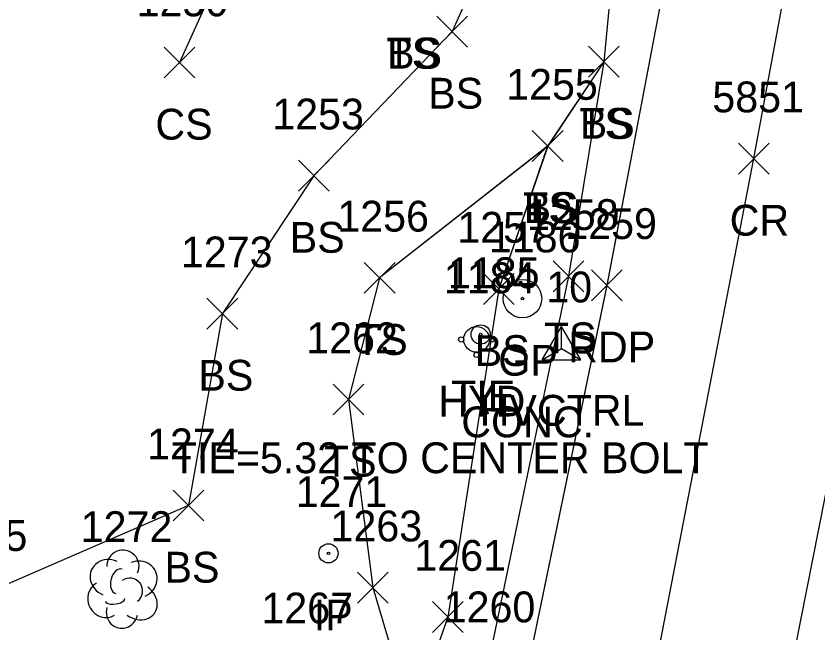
# Model space of a CAD drawing. Extents: x 1554668 to 1563881, y 831386 to 834374.
# Drawn here: x 1561810.3 to 1561862.3, y 833639 to 833679 of the extents above; entities that cross this region are included whole.
import ezdxf

# ---------------------------------------------------------------- set-up
doc = ezdxf.new("R2010")
doc.units = 0
for name, color, linetype in [('C_A', 7, 'Continuous'), ('C_C', 7, 'Continuous'), ('C_I', 7, 'Continuous'), ('CBP', 7, 'Continuous'), ('CPSM', 7, 'Continuous'), ('L_A', 7, 'Continuous'), ('L_I', 7, 'Continuous'), ('L_TIC', 7, 'Continuous'), ('LELB', 7, 'Continuous'), ('LTD', 7, 'Continuous'), ('M_A', 7, 'Continuous'), ('M_I', 7, 'Continuous'), ('MPIR', 7, 'Continuous'), ('P_A', 7, 'Continuous'), ('P_I', 7, 'Continuous'), ('P_TIC', 7, 'Continuous'), ('PET', 7, 'Continuous'), ('PRC', 7, 'Continuous'), ('R_A', 7, 'Continuous'), ('R_C', 7, 'Continuous'), ('R_I', 7, 'Continuous'), ('RGP', 7, 'Continuous'), ('U_A', 7, 'Continuous'), ('U_I', 7, 'Continuous'), ('UWFH', 7, 'Continuous')]:
    doc.layers.add(name, color=color, linetype=linetype)

msp = doc.modelspace()

# ---------------------------------------------------------------- linework, layer by layer
at = {"layer": 'CBP'}
for radius in [0.625, 0.0833]:
    msp.add_circle((1561840.452, 833658.352), radius, dxfattribs=at)
at = {"layer": 'CPSM'}
for p, q in [((1561844.443, 833656.71), (1561845.693, 833658.875)), ((1561846.943, 833656.71), (1561845.693, 833658.875)), ((1561845.693, 833657.431), (1561845.693, 833658.875)), ((1561844.443, 833656.71), (1561845.693, 833657.431)), ((1561845.693, 833657.431), (1561845.693, 833657.431)), ((1561845.693, 833657.431), (1561846.943, 833656.71)), ((1561844.443, 833656.71), (1561846.943, 833656.71))]:
    msp.add_line(p, q, dxfattribs=at)
at = {"layer": 'L_TIC'}
for points in [[(1561837.604, 833677.002), (1561839.604, 833679.002)], [(1561839.604, 833677.002), (1561837.604, 833679.002)], [(1561837.604, 833677.002), (1561839.604, 833679.002)], [(1561839.604, 833677.002), (1561837.604, 833679.002)], [(1561819.896, 833674.994), (1561821.896, 833676.994)], [(1561821.896, 833674.994), (1561819.896, 833676.994)], [(1561847.444, 833675.048), (1561849.444, 833677.048)], [(1561849.444, 833675.048), (1561847.444, 833677.048)], [(1561847.444, 833675.048), (1561849.444, 833677.048)], [(1561849.444, 833675.048), (1561847.444, 833677.048)], [(1561843.799, 833669.578), (1561845.799, 833671.578)], [(1561845.799, 833669.578), (1561843.799, 833671.578)], [(1561843.799, 833669.578), (1561845.799, 833671.578)], [(1561845.799, 833669.578), (1561843.799, 833671.578)], [(1561828.616, 833667.654), (1561830.616, 833669.654)], [(1561830.616, 833667.654), (1561828.616, 833669.654)], [(1561832.891, 833661.025), (1561834.891, 833663.025)], [(1561834.891, 833661.025), (1561832.891, 833663.025)], [(1561845.147, 833661.128), (1561847.147, 833663.128)], [(1561847.147, 833661.128), (1561845.147, 833663.128)], [(1561840.627, 833660.304), (1561842.627, 833662.304)], [(1561842.627, 833660.304), (1561840.627, 833662.304)], [(1561822.684, 833658.704), (1561824.684, 833660.704)], [(1561824.684, 833658.704), (1561822.684, 833660.704)], [(1561830.866, 833653.131), (1561832.866, 833655.131)], [(1561832.866, 833653.131), (1561830.866, 833655.131)], [(1561820.488, 833646.251), (1561822.488, 833648.251)], [(1561822.488, 833646.251), (1561820.488, 833648.251)], [(1561832.445, 833640.926), (1561834.445, 833642.926)], [(1561834.445, 833640.926), (1561832.445, 833642.926)], [(1561837.317, 833639.017), (1561839.317, 833641.017)], [(1561839.317, 833639.017), (1561837.317, 833641.017)]]:
    msp.add_lwpolyline(points, dxfattribs=at)
at = {"layer": 'LELB'}
for points in [[(1561806.296, 833788.777), (1561837.712, 833773.958), (1561847.53, 833767.441), (1561857.265, 833760.518), (1561858.213, 833759.926), (1561859.161, 833759.715), (1561853.344, 833725.866), (1561846.906, 833696.447), (1561838.604, 833678.002)], [(1561806.297, 833788.773), (1561837.712, 833773.96), (1561847.53, 833767.436), (1561857.266, 833760.521), (1561858.213, 833759.923), (1561859.161, 833759.712), (1561853.344, 833725.864), (1561846.906, 833696.45), (1561838.605, 833677.998)], [(1561806.297, 833788.773), (1561837.712, 833773.96), (1561847.53, 833767.436), (1561857.266, 833760.521), (1561858.213, 833759.923), (1561859.161, 833759.712), (1561853.344, 833725.864), (1561846.906, 833696.45), (1561838.605, 833677.998)], [(1561806.297, 833788.773), (1561837.712, 833773.96), (1561847.53, 833767.436), (1561857.266, 833760.521), (1561858.213, 833759.923), (1561859.161, 833759.712), (1561853.344, 833725.864), (1561846.906, 833696.45), (1561838.605, 833677.998)], [(1561848.403, 833772.22), (1561859.088, 833762.967), (1561862.218, 833760.08), (1561856.867, 833725.001), (1561850.329, 833695.923), (1561848.444, 833676.048), (1561846.147, 833662.128), (1561840.876, 833636.676), (1561837.465, 833618.453), (1561834.406, 833616.246), (1561820.201, 833618.031), (1561806.977, 833621.804), (1561796.8, 833625.141), (1561796.213, 833627.925), (1561779.239, 833633.983)], [(1561848.403, 833772.219), (1561859.088, 833762.966), (1561862.218, 833760.077), (1561856.867, 833725.003), (1561850.329, 833695.921), (1561848.444, 833676.044), (1561846.147, 833662.13), (1561840.875, 833636.672), (1561837.466, 833618.455), (1561834.407, 833616.245), (1561820.203, 833618.032), (1561806.976, 833621.803), (1561796.804, 833625.143), (1561796.218, 833627.927), (1561779.24, 833633.983)], [(1561848.403, 833772.219), (1561859.088, 833762.966), (1561862.218, 833760.077), (1561856.867, 833725.003), (1561850.329, 833695.921), (1561848.444, 833676.044), (1561846.147, 833662.13), (1561840.875, 833636.672), (1561837.466, 833618.455), (1561834.407, 833616.245), (1561820.203, 833618.032), (1561806.976, 833621.803), (1561796.804, 833625.143), (1561796.218, 833627.927), (1561779.24, 833633.983)], [(1561848.403, 833772.219), (1561859.088, 833762.966), (1561862.218, 833760.077), (1561856.867, 833725.003), (1561850.329, 833695.921), (1561848.444, 833676.044), (1561846.147, 833662.13), (1561840.875, 833636.672), (1561837.466, 833618.455), (1561834.407, 833616.245), (1561820.203, 833618.032), (1561806.976, 833621.803), (1561796.804, 833625.143), (1561796.218, 833627.927), (1561779.24, 833633.983)], [(1561803.868, 833733.614), (1561825.939, 833725.332), (1561839.114, 833722.348), (1561831.301, 833698.995), (1561820.896, 833675.994)], [(1561803.87, 833733.611), (1561825.939, 833725.334), (1561839.115, 833722.351), (1561831.302, 833698.995), (1561820.898, 833675.993)], [(1561803.87, 833733.611), (1561825.939, 833725.334), (1561839.115, 833722.351), (1561831.302, 833698.995), (1561820.898, 833675.993)], [(1561803.87, 833733.611), (1561825.939, 833725.334), (1561839.115, 833722.351), (1561831.302, 833698.995), (1561820.898, 833675.993)], [(1561838.605, 833677.998), (1561829.617, 833668.653), (1561823.684, 833659.704), (1561821.485, 833647.25), (1561807.767, 833641.305), (1561799.263, 833635.518), (1561780.626, 833641.206)], [(1561838.605, 833677.998), (1561829.617, 833668.653), (1561823.684, 833659.704), (1561821.485, 833647.25), (1561807.767, 833641.305), (1561799.263, 833635.518), (1561780.626, 833641.206)], [(1561838.605, 833677.998), (1561829.617, 833668.653), (1561823.684, 833659.704), (1561821.485, 833647.25), (1561807.767, 833641.305), (1561799.263, 833635.518), (1561780.626, 833641.206)], [(1561838.604, 833678.002), (1561829.616, 833668.654), (1561823.684, 833659.704), (1561821.488, 833647.251), (1561807.77, 833641.307), (1561799.266, 833635.519), (1561780.627, 833641.207)], [(1561848.444, 833676.048), (1561844.799, 833670.578), (1561841.627, 833661.304), (1561838.317, 833640.017), (1561835.978, 833633.418), (1561832.86, 833623.022), (1561827.701, 833621.133), (1561820.726, 833621.391), (1561813.002, 833622.688), (1561799.53, 833628.225)], [(1561848.444, 833676.044), (1561844.8, 833670.576), (1561841.628, 833661.304), (1561838.319, 833640.02), (1561835.977, 833633.414), (1561832.862, 833623.026), (1561827.701, 833621.134), (1561820.728, 833621.393), (1561813.002, 833622.688), (1561799.534, 833628.228)], [(1561848.444, 833676.044), (1561844.8, 833670.576), (1561841.628, 833661.304), (1561838.319, 833640.02), (1561835.977, 833633.414), (1561832.862, 833623.026), (1561827.701, 833621.134), (1561820.728, 833621.393), (1561813.002, 833622.688), (1561799.534, 833628.228)], [(1561848.444, 833676.044), (1561844.8, 833670.576), (1561841.628, 833661.304), (1561838.319, 833640.02), (1561835.977, 833633.414), (1561832.862, 833623.026), (1561827.701, 833621.134), (1561820.728, 833621.393), (1561813.002, 833622.688), (1561799.534, 833628.228)], [(1561844.799, 833670.578), (1561833.891, 833662.025), (1561831.866, 833654.131), (1561833.445, 833641.926), (1561835.978, 833633.418)], [(1561844.8, 833670.576), (1561833.891, 833662.026), (1561831.867, 833654.132), (1561833.448, 833641.929), (1561835.977, 833633.414)], [(1561844.8, 833670.576), (1561833.891, 833662.026), (1561831.867, 833654.132), (1561833.448, 833641.929), (1561835.977, 833633.414)], [(1561844.8, 833670.576), (1561833.891, 833662.026), (1561831.867, 833654.132), (1561833.448, 833641.929), (1561835.977, 833633.414)]]:
    msp.add_lwpolyline(points, dxfattribs=at)
at = {"layer": 'LTD'}
msp.add_line((1561817.18, 833641.882), (1561817.18, 833641.882), dxfattribs=at)
msp.add_line((1561817.18, 833641.882), (1561817.18, 833641.882), dxfattribs=at)
msp.add_arc((1561817.227, 833643.316), 1.047, 335.5272, 180.9563, dxfattribs=at)
for centre, major_axis, ratio, start_param, end_param in [((1561816.388, 833642.549), (1.21, -0.512), 0.895232, 1.570796, 4.712389), ((1561818.222, 833642.466), (-1.141, -0.483), 0.949671, 1.570796, 4.712389), ((1561816.972, 833642.34), (-0.208, -0.792), 0.645439, 3.141593, 6.283185), ((1561817.68, 833641.715), (-0.5, 0.667), 0.989748, 3.141593, 6.283185), ((1561816.097, 833641.173), (0.584, -1.042), 0.959034, 3.141593, 6.283185), ((1561818.18, 833641.049), (-1.09, 0.792), 0.841452, 1.570796, 4.712389), ((1561816.722, 833641.132), (-0.625, -0.083), 0.423636, 0, 3.141593), ((1561817.18, 833640.382), (0.265, 1.061), 0.942809, 1.570796, 4.712389)]:
    msp.add_ellipse(centre, major_axis=major_axis, ratio=ratio, start_param=start_param, end_param=end_param, dxfattribs=at)
at = {"layer": 'MPIR'}
for radius in [0.625, 0.0833]:
    msp.add_circle((1561830.57, 833644.152), radius, dxfattribs=at)
at = {"layer": 'P_TIC'}
for points in [[(1561857.182, 833668.762), (1561859.182, 833670.762)], [(1561859.182, 833668.762), (1561857.182, 833670.762)], [(1561847.644, 833660.541), (1561849.644, 833662.541)], [(1561849.644, 833660.541), (1561847.644, 833662.541)]]:
    msp.add_lwpolyline(points, dxfattribs=at)
at = {"layer": 'PET'}
for points in [[(1561861.913, 833735.821), (1561859.455, 833719.661), (1561854.908, 833694.543), (1561848.642, 833661.538), (1561838.871, 833614.304), (1561835.262, 833593.716), (1561828.939, 833559.501), (1561819.685, 833511.801), (1561817.414, 833499.273), (1561810.696, 833474.805), (1561802.99, 833435.764), (1561794.155, 833386.844), (1561787.73, 833353.76)], [(1561861.913, 833735.821), (1561859.455, 833719.661), (1561854.908, 833694.543), (1561848.642, 833661.538), (1561838.871, 833614.304), (1561835.262, 833593.716), (1561828.939, 833559.501), (1561819.685, 833511.801), (1561817.414, 833499.273), (1561810.696, 833474.805), (1561802.99, 833435.764), (1561794.155, 833386.844), (1561787.73, 833353.76)], [(1561861.913, 833735.821), (1561859.455, 833719.661), (1561854.908, 833694.543), (1561848.642, 833661.538), (1561838.871, 833614.304), (1561835.262, 833593.716), (1561828.939, 833559.501), (1561819.685, 833511.801), (1561817.414, 833499.273), (1561810.696, 833474.805), (1561802.99, 833435.764), (1561794.155, 833386.844), (1561787.73, 833353.76)], [(1561861.912, 833735.821), (1561859.453, 833719.656), (1561854.907, 833694.541), (1561848.644, 833661.541), (1561838.87, 833614.302), (1561835.26, 833593.712), (1561828.938, 833559.497), (1561819.684, 833511.802), (1561817.414, 833499.277), (1561810.694, 833474.801), (1561802.993, 833435.77), (1561794.153, 833386.847), (1561787.73, 833353.765)], [(1561809.846, 833376.005), (1561814.767, 833402.407), (1561821.298, 833434.706), (1561829.152, 833470.918), (1561832.475, 833490.835), (1561837.717, 833512.303), (1561846.35, 833556.717), (1561856.484, 833615.766), (1561866.775, 833667.81), (1561874.547, 833715.877)], [(1561809.846, 833376.001), (1561814.768, 833402.403), (1561821.3, 833434.703), (1561829.153, 833470.918), (1561832.475, 833490.828), (1561837.717, 833512.296), (1561846.35, 833556.707), (1561856.484, 833615.768), (1561866.773, 833667.809), (1561874.546, 833715.874)], [(1561809.846, 833376.001), (1561814.768, 833402.403), (1561821.3, 833434.703), (1561829.153, 833470.918), (1561832.475, 833490.828), (1561837.717, 833512.296), (1561846.35, 833556.707), (1561856.484, 833615.768), (1561866.773, 833667.809), (1561874.546, 833715.874)], [(1561809.846, 833376.001), (1561814.768, 833402.403), (1561821.3, 833434.703), (1561829.153, 833470.918), (1561832.475, 833490.828), (1561837.717, 833512.296), (1561846.35, 833556.707), (1561856.484, 833615.768), (1561866.773, 833667.809), (1561874.546, 833715.874)]]:
    msp.add_lwpolyline(points, dxfattribs=at)
at = {"layer": 'PRC'}
for points in [[(1561800.21, 833371.538), (1561806.437, 833405.192), (1561812.654, 833434.931), (1561820.127, 833472.189), (1561827.528, 833505.749), (1561836.938, 833558.608), (1561848.037, 833617.29), (1561858.182, 833669.762), (1561866.962, 833717.246), (1561878.604, 833773.781), (1561885.024, 833806.831), (1561891.658, 833847.81), (1561899.783, 833893.72), (1561902.023, 833902.922), (1561908.115, 833944.075), (1561914.56, 833974.526), (1561922.248, 834021.375), (1561927.368, 834052.029), (1561935.214, 834095.998), (1561945.529, 834150.774)], [(1561800.212, 833371.537), (1561806.439, 833405.19), (1561812.656, 833434.927), (1561820.128, 833472.18), (1561827.529, 833505.744), (1561836.939, 833558.603), (1561848.037, 833617.288), (1561858.18, 833669.759), (1561866.961, 833717.243), (1561878.605, 833773.781), (1561885.024, 833806.829), (1561891.662, 833847.808), (1561899.784, 833893.716), (1561902.024, 833902.921), (1561908.116, 833944.071), (1561914.561, 833974.522), (1561922.249, 834021.372), (1561927.371, 834052.029), (1561935.212, 834095.998), (1561945.527, 834150.773)], [(1561800.212, 833371.537), (1561806.439, 833405.19), (1561812.656, 833434.927), (1561820.128, 833472.18), (1561827.529, 833505.744), (1561836.939, 833558.603), (1561848.037, 833617.288), (1561858.18, 833669.759), (1561866.961, 833717.243), (1561878.605, 833773.781), (1561885.024, 833806.829), (1561891.662, 833847.808), (1561899.784, 833893.716), (1561902.024, 833902.921), (1561908.116, 833944.071), (1561914.561, 833974.522), (1561922.249, 834021.372), (1561927.371, 834052.029), (1561935.212, 834095.998), (1561945.527, 834150.773)], [(1561800.212, 833371.537), (1561806.439, 833405.19), (1561812.656, 833434.927), (1561820.128, 833472.18), (1561827.529, 833505.744), (1561836.939, 833558.603), (1561848.037, 833617.288), (1561858.18, 833669.759), (1561866.961, 833717.243), (1561878.605, 833773.781), (1561885.024, 833806.829), (1561891.662, 833847.808), (1561899.784, 833893.716), (1561902.024, 833902.921), (1561908.116, 833944.071), (1561914.561, 833974.522), (1561922.249, 834021.372), (1561927.371, 834052.029), (1561935.212, 834095.998), (1561945.527, 834150.773)]]:
    msp.add_lwpolyline(points, dxfattribs=at)
at = {"layer": 'RGP'}
msp.add_line((1561843.162, 833660.678), (1561843.162, 833660.678), dxfattribs=at)
for radius in [1.25, 0.0833]:
    msp.add_circle((1561843.162, 833660.678), radius, dxfattribs=at)
at = {"layer": 'UWFH'}
msp.add_line((1561840.183, 833658.029), (1561840.183, 833658.029), dxfattribs=at)
for centre, radius in [((1561840.183, 833658.029), 0.833), ((1561839.183, 833658.029), 0.167), ((1561841.183, 833658.029), 0.167), ((1561840.183, 833657.029), 0.167)]:
    msp.add_circle(centre, radius, dxfattribs=at)

# ---------------------------------------------------------------- texts
at = {"layer": 'C_A'}
for s, p in [('TIE', (1561838.53, 833653.352)), ('HVCTRL', (1561840.386, 833652.431))]:
    msp.add_text(s, height=2, dxfattribs=at).set_placement(p)
at = {"layer": 'C_C'}
msp.add_text('TIE=5.32 TO CENTER BOLT', height=2, dxfattribs=at).set_placement((1561820.397, 833649.352))
at = {"layer": 'C_I'}
for s, p in [('1185', (1561838.326, 833661.352)), ('10', (1561844.709, 833660.431))]:
    msp.add_text(s, height=2, dxfattribs=at).set_placement(p)
at = {"layer": 'L_A'}
for s, p in [('TS', (1561834.339, 833675.601)), ('BS', (1561834.37, 833675.601)), ('BS', (1561837.045, 833673.002)), ('BS', (1561837.045, 833673.002)), ('CS', (1561819.337, 833670.994)), ('TS', (1561846.853, 833671.048)), ('BS', (1561846.885, 833671.048)), ('TS', (1561843.209, 833665.578)), ('BS', (1561843.24, 833665.578)), ('BS', (1561828.057, 833663.654)), ('TS', (1561832.301, 833657.025)), ('TS', (1561844.556, 833657.128)), ('BS', (1561840.068, 833656.304)), ('BS', (1561822.125, 833654.704)), ('TS', (1561830.276, 833649.131)), ('BS', (1561819.929, 833642.251))]:
    msp.add_text(s, height=2, dxfattribs=at).set_placement(p)
at = {"layer": 'L_I'}
for s, p in [('1250', (1561818.117, 833678.994)), ('1255', (1561842.106, 833673.578)), ('1255', (1561842.106, 833673.578)), ('1253', (1561826.923, 833671.654)), ('1258', (1561843.454, 833665.128)), ('1256', (1561831.143, 833665.025)), ('1257', (1561838.934, 833664.304)), ('1273', (1561820.991, 833662.704)), ('1262', (1561829.126, 833657.131)), ('1274', (1561818.795, 833650.251)), ('1272', (1561814.487, 833644.882)), ('1263', (1561830.705, 833644.926)), ('1275', (1561805.077, 833644.307)), ('1261', (1561836.144, 833643.017)), ('1267', (1561826.216, 833639.602)), ('1267', (1561826.216, 833639.602)), ('1260', (1561838.049, 833639.676))]:
    msp.add_text(s, height=2, dxfattribs=at).set_placement(p)
at = {"layer": 'M_A'}
msp.add_text('IP', height=2, dxfattribs=at).set_placement((1561829.618, 833639.152))
at = {"layer": 'M_I'}
msp.add_text('1271', height=2, dxfattribs=at).set_placement((1561828.444, 833647.152))
at = {"layer": 'P_A'}
for s, p in [('CR', (1561856.615, 833664.762)), ('RDP', (1561846.132, 833656.541))]:
    msp.add_text(s, height=2, dxfattribs=at).set_placement(p)
at = {"layer": 'P_I'}
for s, p in [('5851', (1561855.489, 833672.762)), ('1259', (1561845.943, 833664.541))]:
    msp.add_text(s, height=2, dxfattribs=at).set_placement(p)
at = {"layer": 'R_A'}
msp.add_text('GP', height=2, dxfattribs=at).set_placement((1561841.595, 833655.678))
at = {"layer": 'R_C'}
msp.add_text('CONC.', height=2, dxfattribs=at).set_placement((1561839.194, 833651.678))
at = {"layer": 'R_I'}
msp.add_text('1186', height=2, dxfattribs=at).set_placement((1561840.981, 833663.678))
at = {"layer": 'U_A'}
msp.add_text('HYD', height=2, dxfattribs=at).set_placement((1561837.703, 833653.029))
at = {"layer": 'U_I'}
msp.add_text('1184', height=2, dxfattribs=at).set_placement((1561838.057, 833661.029))

doc.saveas('drawing.dxf')
